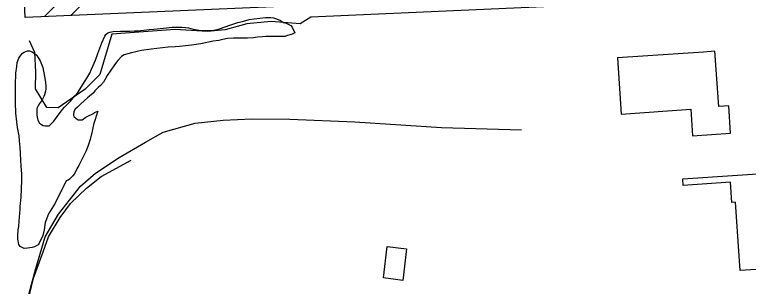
# Model space of a CAD drawing. Extents: x 3313442 to 3351311, y 721974 to 747360.
# Drawn here: x 3329799 to 3330838, y 731298 to 731683 of the extents above; entities that cross this region are included whole.
import ezdxf

# ---------------------------------------------------------------- set-up
doc = ezdxf.new("R2010")
doc.units = 0
for name, color, linetype in [('V-BLDG-OTLN', 7, 'Continuous'), ('V-RAIL-TRAK', 7, 'Continuous'), ('V-ROAD-CNTR', 7, 'Continuous'), ('V-SITE-VEGE', 7, 'Continuous'), ('V-TOPO-SHOR', 7, 'Continuous')]:
    doc.layers.add(name, color=color, linetype=linetype)

msp = doc.modelspace()

# ---------------------------------------------------------------- linework, layer by layer
at = {"layer": 'V-BLDG-OTLN'}
for p, q in [((3329841.1, 731680.2), (3330007.1, 731846.2)), ((3329878.1, 731681.8), (3330044.1, 731847.8))]:
    msp.add_line(p, q, dxfattribs=at)
for points in [[(3329806.7, 731837.5), (3330148.7, 731852.3), (3330145.8, 731919), (3330484.4, 731933.7), (3330487.2, 731867), (3330508.2, 731867.9), (3330512.4, 731771.2), (3330492.9, 731770.4), (3330495.6, 731708.5), (3329813.6, 731679)], [(3330774.7, 731629.8), (3330652.6, 731621.4), (3330658.1, 731542), (3330756.5, 731548.8), (3330759.1, 731510.9), (3330813, 731514.7), (3330810.3, 731553.8), (3330796.2, 731552.8), (3330790.7, 731630.9)], [(3330826.6, 731320), (3330820.1, 731417.1), (3330814.8, 731416.8), (3330812.9, 731445.2), (3330745.9, 731440.7), (3330745.2, 731449.9), (3330885.9, 731459.4), (3330884.8, 731476.7), (3330901.1, 731477.8), (3330901.7, 731468.5), (3330912, 731469.2), (3330913.2, 731452.3), (3330900.6, 731451.4), (3330909.1, 731325.5)], [(3330321, 731309.6), (3330326.5, 731354.4), (3330354, 731351.1), (3330348.4, 731306.2)]]:
    msp.add_lwpolyline(points, close=True, dxfattribs=at)
at = {"layer": 'V-RAIL-TRAK'}
msp.add_lwpolyline([(3329797.7, 731152.3), (3329804, 731204.7), (3329808.5, 731238.7), (3329825.5, 731309.5), (3329838.9, 731346.8), (3329846.6, 731367.8), (3329862.9, 731395.1), (3329877.7, 731415.4), (3329900.6, 731437.1), (3329921.3, 731453.3), (3329963.8, 731476.5)], dxfattribs=at)
at = {"layer": 'V-ROAD-CNTR'}
msp.add_lwpolyline([(3329801.4, 731187.3), (3329811.1, 731258.5), (3329828.4, 731323), (3329841.9, 731367.7), (3329860.5, 731400.2), (3329892.1, 731439.8), (3329913, 731458.1), (3329946.7, 731480.3), (3329984.1, 731502), (3330009, 731516.4), (3330054.6, 731528.9), (3330093.9, 731533.1), (3330134.6, 731535.3), (3330188.4, 731534.6), (3330280.4, 731531.1), (3330403.6, 731522.8), (3330516.7, 731519.5)], dxfattribs=at)
at = {"layer": 'V-SITE-VEGE'}
for points in [[(3330115, 731671.6), (3330121.6, 731673.3), (3330131, 731676), (3330137.9, 731677.1), (3330153.8, 731679), (3330161.5, 731679), (3330165.4, 731678.2), (3330169.5, 731677.1), (3330175.2, 731674.3), (3330179.4, 731671.8), (3330183.2, 731670.5), (3330189.8, 731667.4), (3330192, 731665.2), (3330195.8, 731657.2), (3330192, 731655.3), (3330184, 731652.6), (3330181.8, 731652), (3330175.5, 731651.8), (3330154.6, 731651.8), (3330149.9, 731651.5), (3330142.5, 731650.7), (3330137, 731649.9), (3330128.5, 731649.4), (3330108.7, 731649.4), (3330100.2, 731648.8), (3330093.8, 731647.5), (3330087.8, 731646.4), (3330080.1, 731645.3), (3330062.5, 731641.5), (3330049.3, 731639.5), (3330032.3, 731637.6), (3330025.9, 731637.1), (3330016.3, 731636.8), (3329991.8, 731634.1), (3329978.1, 731631.9), (3329964.1, 731628.7), (3329953.6, 731625.9), (3329949.8, 731623.7), (3329944.8, 731618), (3329940.1, 731611.6), (3329929.9, 731596.8), (3329926.4, 731590.2), (3329924.4, 731586.9), (3329920.3, 731582.5), (3329916.7, 731579.5), (3329912.3, 731574.8), (3329909.8, 731571.5), (3329901.9, 731565), (3329892.2, 731556.2), (3329887.6, 731551.5), (3329884.5, 731548.8), (3329882.6, 731545.7), (3329881.8, 731540.5), (3329882.6, 731538.3), (3329885.9, 731535.6), (3329888.6, 731533.9), (3329891.7, 731533.6), (3329894.1, 731533.9), (3329899.6, 731537.5), (3329902.4, 731539.1), (3329909.3, 731542.4), (3329911.7, 731544.1), (3329914.2, 731545.2), (3329916.4, 731546), (3329910.3, 731527), (3329908.4, 731517.9), (3329905.4, 731505.8), (3329903.4, 731499), (3329899.9, 731489.9), (3329897.1, 731484.1), (3329891.3, 731472.9), (3329889.7, 731468.8), (3329886.9, 731464.1), (3329885.5, 731460.8), (3329882.8, 731456.7), (3329880.8, 731454.2), (3329878.9, 731452), (3329876.2, 731449.5), (3329874.2, 731448.4), (3329871.8, 731447.3), (3329856.1, 731415.7), (3329846.7, 731400.6), (3329843.7, 731393.2), (3329842, 731388.3), (3329840.6, 731377.8), (3329838.4, 731369.9), (3329833.4, 731359.1), (3329831.8, 731356.7), (3329826.8, 731353.7), (3329823.3, 731352.8), (3329816.7, 731351.7)], [(3329816.7, 731351.7), (3329812, 731351.2), (3329806.2, 731354), (3329804.3, 731357.3), (3329803.2, 731364.4), (3329803.2, 731369.9), (3329803.5, 731377.9), (3329804.6, 731382.8), (3329805.2, 731390.2), (3329805.4, 731396), (3329806.6, 731407.3), (3329806.6, 731411.1), (3329808, 731424.3), (3329808.8, 731447.7), (3329808.8, 731456.8), (3329808, 731468.6), (3329807.2, 731476), (3329806.7, 731486.5), (3329806.4, 731494.4), (3329805.6, 731504), (3329804.8, 731511.2), (3329802.6, 731522.7), (3329801.5, 731531), (3329800.1, 731543.1), (3329799.6, 731558.5), (3329799.6, 731582.7), (3329800.2, 731599.7), (3329801.6, 731609.3), (3329802.1, 731614.8), (3329804.6, 731621.2), (3329806.3, 731624.2), (3329809.6, 731628), (3329812.1, 731629.7), (3329817, 731631.3), (3329819.8, 731631.3), (3329823.6, 731629.9), (3329829.9, 731625.2), (3329832.1, 731622.2), (3329834.6, 731617.3), (3329838.4, 731607.9), (3329841.1, 731595.3), (3329842, 731590), (3329842.2, 731586.5), (3329842.8, 731581.5), (3329842.8, 731577.4), (3329842.2, 731574.4), (3329840.8, 731569.4), (3329840, 731567), (3329839.2, 731565), (3329838.1, 731562.8), (3329836.4, 731560.9), (3329833.7, 731556.8), (3329832, 731553.8), (3329830.1, 731549.9), (3329830.1, 731540.3), (3329830.9, 731535.1), (3329831.5, 731533.2), (3329833.9, 731529), (3329836.4, 731527.1), (3329839.1, 731525.7), (3329841.9, 731525.4), (3329847.7, 731525.4), (3329854, 731532), (3329858.1, 731537), (3329865.8, 731547.7), (3329869.1, 731551.5), (3329871.3, 731553.4), (3329877.7, 731560), (3329883.7, 731567.7), (3329887.9, 731572.7), (3329898.6, 731589.2), (3329901.1, 731592.7), (3329904.9, 731599.9), (3329907.7, 731605.4), (3329913.2, 731618.5), (3329916.5, 731627.9), (3329922.3, 731642.7), (3329926.4, 731652.1), (3329927.8, 731654.8), (3329930.6, 731657), (3329933.3, 731657.8), (3329938.3, 731658.7), (3329948.4, 731659.5), (3329961.6, 731659.4), (3329968.2, 731659.7), (3329973.7, 731659.7), (3329989.4, 731661.6), (3329996, 731662.2), (3330009.5, 731663.5), (3330021.6, 731664.9), (3330026, 731665.1), (3330035.3, 731665.1), (3330040.5, 731664.8), (3330044.7, 731664), (3330051.5, 731662.4), (3330063.1, 731660.4), (3330073, 731660.4), (3330080.9, 731660.7), (3330087.3, 731662), (3330104.9, 731668.6), (3330115, 731671.6)]]:
    msp.add_lwpolyline(points, dxfattribs=at)
at = {"layer": 'V-TOPO-SHOR'}
msp.add_lwpolyline([(3330548.2, 731693.9), (3330218.3, 731679.3), (3330203.3, 731670), (3330162.2, 731673.2), (3330127.7, 731670), (3330096.7, 731661.1), (3330072, 731658.9), (3330026, 731661.6), (3329936.1, 731655.3), (3329919.5, 731598), (3329898.5, 731577.2), (3329860.2, 731550.8), (3329844.2, 731551.3), (3329827.9, 731577.6), (3329828.6, 731601.6), (3329827.1, 731629.3), (3329819.6, 731645.5)], dxfattribs=at)

doc.saveas('drawing.dxf')
